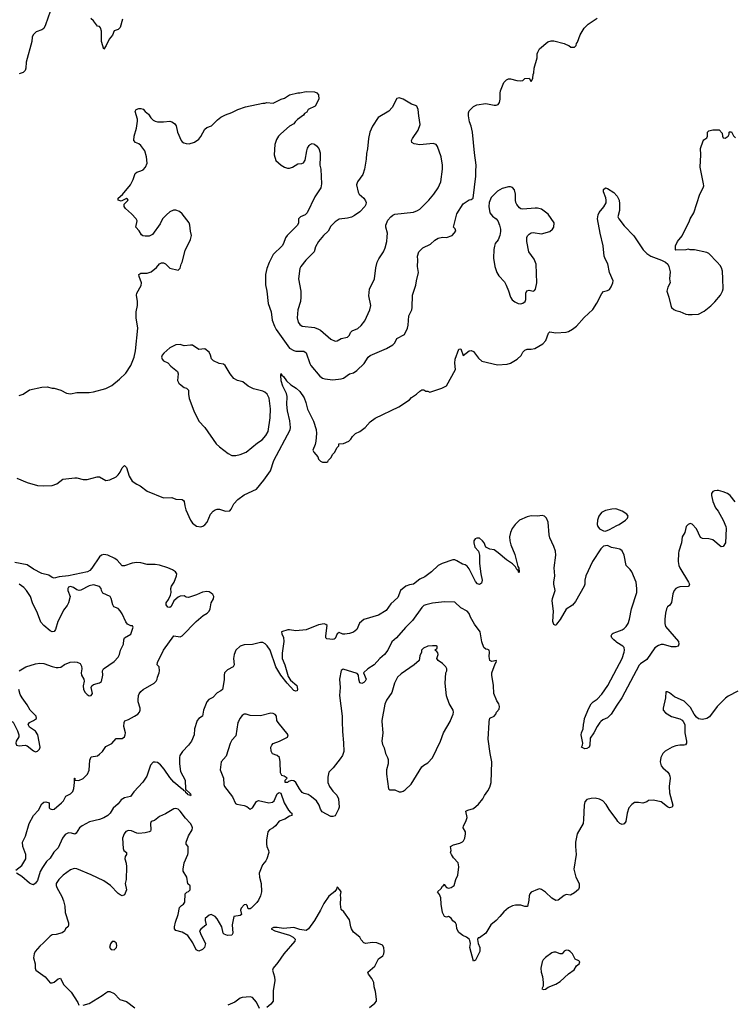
# Model space of a CAD drawing. Header units: inches. Extents: x 1449094 to 1618372, y 389908 to 534307.
# Tile 303 of 494: x 1514216 to 1521147, y 477259 to 486800. Entities that reach past the tile are written whole.
import ezdxf

# ---------------------------------------------------------------- set-up
doc = ezdxf.new("R2010")
doc.units = ezdxf.units.IN
doc.header["$MEASUREMENT"] = 0
for name, color, linetype in [('B5417', 7, 'Continuous'), ('B5418', 7, 'Continuous'), ('B5427', 7, 'Continuous'), ('B5428', 7, 'Continuous')]:
    doc.layers.add(name, color=color, linetype=linetype)

msp = doc.modelspace()

# ---------------------------------------------------------------- linework, layer by layer
at = {"layer": 'B5417', "color": 5}
for points, elevation in [([(1514142.6, 480000), (1514153.3, 479993.3), (1514195.5, 479910), (1514208.4, 479870), (1514208.2, 479850), (1514183, 479810), (1514178, 479790), (1514185.5, 479770), (1514210, 479763.1), (1514270, 479770.5), (1514290, 479765.3), (1514350, 479715.5), (1514370, 479706.4), (1514390, 479713), (1514409.7, 479730.3), (1514415.3, 479750), (1514393.5, 479870), (1514370, 479904.5), (1514310, 479943.7), (1514299.7, 479970), (1514312, 479990), (1514332.1, 480000)], 640), ([(1514180.6, 478559.4), (1514236.4, 478603.6), (1514275.4, 478670), (1514275.8, 478710), (1514245.4, 478790), (1514242.9, 478830), (1514271.2, 478888.8), (1514307.3, 479012.7), (1514349, 479090), (1514398, 479142), (1514430, 479202.8), (1514450, 479218.8), (1514470, 479222.8), (1514501, 479210), (1514503.4, 479163.4), (1514512.2, 479152.2), (1514530, 479146), (1514550, 479151.8), (1514621.6, 479210), (1514640.9, 479230), (1514664.5, 479275.5), (1514710, 479298), (1514730, 479322), (1514739.3, 479350), (1514748.7, 479408.7), (1514746, 479450), (1514750, 479452), (1514751.6, 479448.4), (1514751.6, 479431.6), (1514790, 479428), (1514830, 479446.3), (1514874, 479490), (1514889.3, 479529.3), (1514896.6, 479623.4), (1514910, 479656), (1514970, 479668), (1514990, 479682), (1515018, 479710), (1515050, 479758.8), (1515110, 479786), (1515150, 479834.8), (1515210, 479836.5), (1515229.8, 479850.2), (1515239.1, 479870), (1515239.8, 479890), (1515225.4, 479950), (1515227.3, 479990), (1515232, 480000)], 620), ([(1515931.7, 480000), (1515908.9, 479930), (1515905.3, 479870), (1515878.9, 479810), (1515850.1, 479769.9), (1515792.7, 479710), (1515767.2, 479670), (1515762.6, 479650), (1515764.2, 479590), (1515774.9, 479514.9), (1515819.5, 479430), (1515822.8, 479342.8), (1515870, 479298), (1515875.3, 479284.7), (1515870, 479278), (1515865.2, 479285.2), (1515846, 479290), (1515840.2, 479300.2), (1515826, 479310), (1515823.1, 479323.1), (1515810, 479329.2), (1515800.9, 479340.9), (1515790, 479345.1), (1515710, 479412.4), (1515670, 479456.8), (1515616.8, 479536.8), (1515580, 479580), (1515550, 479601.7), (1515530, 479606.4), (1515510, 479604.2), (1515484.1, 479575.9), (1515448.1, 479470), (1515410, 479413), (1515323.1, 479316.9), (1515290, 479273.5), (1515230, 479260.3), (1515200.4, 479239.6), (1515170, 479201.6), (1515121.7, 479158.3), (1515091.3, 479110), (1515070.1, 479090), (1515030, 479065.1), (1514990, 479048.5), (1514891.3, 479028.7), (1514821, 478990), (1514794, 478970), (1514762.5, 478917.5), (1514750.5, 478909.5), (1514718.9, 478918.9), (1514690, 478921), (1514656.7, 478903.3), (1514632.4, 478870), (1514590, 478774), (1514547.2, 478732.8), (1514510, 478676.9), (1514477.2, 478642.8), (1514435.7, 478584.3), (1514413.9, 478546.1), (1514390, 478459.5), (1514370, 478431.8), (1514350, 478418.4), (1514330, 478423), (1514310, 478434.7), (1514237.5, 478497.5), (1514184.2, 478530)], 620), ([(1516334.8, 480000), (1516330.5, 479990), (1516310, 479862), (1516270, 479817.2), (1516253.3, 479786.7), (1516215.3, 479664.7), (1516168.5, 479610), (1516158, 479530), (1516191.1, 479451.1), (1516193.7, 479390), (1516200.4, 479370), (1516276.4, 479270), (1516306, 479206), (1516319.1, 479199.1), (1516390, 479186.4), (1516414.6, 479174.6), (1516450, 479148.8), (1516470, 479164), (1516510, 479224.4), (1516530, 479234.3), (1516630, 479212.4), (1516663.3, 479216.7), (1516680.5, 479230), (1516710, 479298.8), (1516730, 479311.3), (1516745.4, 479305.4), (1516778.8, 479210), (1516820.7, 479140.7), (1516838, 479118), (1516851.3, 479110), (1516852, 479090), (1516830, 479082), (1516785.2, 479054.8), (1516730, 479033.2), (1516694, 478990), (1516670.3, 478969.7), (1516635.5, 478950), (1516621.1, 478930), (1516606.7, 478850), (1516605.3, 478810), (1516608.7, 478788.7), (1516627.3, 478750), (1516630.4, 478729.6), (1516610, 478668), (1516601, 478650), (1516566.8, 478610), (1516536.4, 478530), (1516538.4, 478490), (1516556.3, 478430), (1516557.3, 478350), (1516548, 478310), (1516530.3, 478269.7), (1516514, 478246), (1516459.5, 478190), (1516450, 478185.3), (1516430, 478185.1), (1516417.9, 478217.9), (1516410, 478225.1), (1516390, 478223.2), (1516360.7, 478190), (1516355.3, 478170), (1516364.9, 478130), (1516350, 478121.3), (1516290.4, 478109.6), (1516274.3, 478030), (1516279.3, 477950), (1516272.4, 477930), (1516230, 477924.5), (1516197.5, 477937.5), (1516186.6, 477950), (1516175.1, 478010), (1516130, 478089), (1516110, 478109.2), (1516070, 478128.7), (1516050, 478122), (1516011.3, 478090), (1516011.3, 478070), (1516021, 478030), (1515970, 477989), (1515957.3, 477970), (1515972.4, 477930), (1516016.4, 477850), (1516005.5, 477810), (1515986.8, 477790), (1515950, 477772.7), (1515926.2, 477786.2), (1515894.5, 477854.5), (1515846, 477926), (1515790, 477959.5), (1515730, 477973.2), (1515716, 477990), (1515715.1, 478010), (1515724.2, 478055.8), (1515751.8, 478130), (1515763.3, 478196.7), (1515782, 478218), (1515801.2, 478230), (1515816, 478250), (1515818, 478330), (1515834.6, 478345.4), (1515850, 478351.3), (1515868.7, 478370), (1515867.3, 478407.3), (1515845.2, 478425.2), (1515834, 478490), (1515800.5, 478550), (1515798, 478570), (1515808.2, 478630), (1515844.8, 478710), (1515846.9, 478726.9), (1515848.9, 478788.9), (1515828, 478810), (1515828, 478830), (1515849.7, 478890.3), (1515887.3, 478950), (1515891.3, 478970), (1515885.1, 478990), (1515871.6, 479010), (1515821.8, 479061.8), (1515770, 479129.5), (1515750, 479149.6), (1515730, 479156.3), (1515707.8, 479152.2), (1515630, 479103.7), (1515570, 479078), (1515520.4, 479039.6), (1515490.5, 479029.5), (1515481.6, 479010), (1515488, 478950), (1515482.5, 478937.5), (1515470.4, 478929.6), (1515430, 478920.5), (1515370, 478915.1), (1515350, 478918), (1515299.5, 478939.5), (1515270, 478943.5), (1515244.8, 478935.2), (1515227.4, 478912.6), (1515212.7, 478870), (1515218, 478770), (1515224.7, 478750), (1515251, 478730), (1515250.8, 478710), (1515238.8, 478690), (1515234, 478670), (1515246.4, 478626.4), (1515250.4, 478590.4), (1515247.7, 478470), (1515239.3, 478430), (1515250.2, 478370), (1515230, 478319.5), (1515210, 478312), (1515190, 478319.5), (1515170, 478334.5), (1515096.2, 478410), (1515030, 478455.8), (1514910, 478514.3), (1514770, 478571.8), (1514745.1, 478574.9), (1514710, 478562), (1514638.8, 478510), (1514594.8, 478470), (1514570.8, 478430), (1514570.8, 478410), (1514576, 478390), (1514623.8, 478303.8), (1514640.9, 478260.9), (1514652.7, 478210), (1514658.4, 478150), (1514687.7, 478050), (1514690.5, 478029.5), (1514686.8, 478013.2), (1514661, 477990), (1514650, 477968.7), (1514627.5, 477952.5), (1514570, 477936), (1514530, 477933.2), (1514510, 477919), (1514446, 477854), (1514410, 477824), (1514366.8, 477770), (1514356, 477750), (1514351, 477710), (1514364.7, 477650), (1514364.7, 477610), (1514372, 477590), (1514464.4, 477524.4), (1514510, 477467.3), (1514530, 477467.7), (1514550, 477474.8), (1514590, 477504.7), (1514610, 477511.3), (1514639.1, 477450), (1514715.6, 477375.6), (1514778.4, 477278.4), (1514790.6, 477250.6)], 640), ([(1517340.8, 480000), (1517341.6, 479901.6), (1517352.3, 479792.3), (1517354.6, 479710), (1517341.3, 479670), (1517320.9, 479639.1), (1517250.8, 479550), (1517210.4, 479509.6), (1517199, 479461), (1517201.1, 479410), (1517218, 479370), (1517250, 479324.4), (1517287.1, 479287.1), (1517304.6, 479250), (1517310, 479168), (1517305.5, 479150), (1517270, 479085.2), (1517250, 479078), (1517230, 479080.7), (1517144.7, 479124.7), (1517130, 479148.7), (1517117.6, 479190), (1517089.6, 479230), (1517030, 479280.5), (1517010, 479291.5), (1516970, 479302), (1516953, 479313), (1516926.3, 479346.3), (1516890, 479409), (1516870, 479425.2), (1516850, 479429), (1516821, 479419), (1516810, 479408.7), (1516786, 479410), (1516788.4, 479431.6), (1516806, 479450), (1516778, 479470), (1516756.6, 479476.6), (1516741, 479501), (1516739.2, 479610), (1516732.6, 479650), (1516710, 479671.3), (1516666.3, 479686.3), (1516652.4, 479712.4), (1516649.8, 479750), (1516657.3, 479770), (1516672.5, 479787.5), (1516731.4, 479808.6), (1516810, 479847.6), (1516815.4, 479870), (1516718.4, 479990), (1516713, 480000)], 640), ([(1517725, 480000), (1517731.7, 479890), (1517724.2, 479810), (1517730, 479776), (1517745.2, 479745.2), (1517760.4, 479690), (1517779.3, 479650), (1517783.8, 479630), (1517784.9, 479590), (1517768, 479530), (1517767.7, 479490), (1517787.3, 479347.3), (1517798, 479338), (1517850, 479336), (1517890, 479319.1), (1517910, 479318), (1517930, 479323.8), (1517950, 479336.3), (1518007, 479393), (1518110, 479559.1), (1518130, 479578), (1518170, 479600.5), (1518213.4, 479646.6), (1518291.5, 479810), (1518319.7, 479890), (1518383.9, 480000)], 660), ([(1520000, 479045.6), (1519926.2, 479146.2), (1519896.9, 479196.9), (1519863.7, 479230), (1519830, 479247.3), (1519790, 479257), (1519750, 479255.1), (1519710, 479245.2), (1519690, 479222), (1519681.6, 479190), (1519677.6, 479050), (1519672.4, 479010), (1519616.3, 478910), (1519598.4, 478830), (1519597.6, 478790), (1519605.5, 478710), (1519583.8, 478570), (1519603.8, 478490), (1519633.4, 478430), (1519636, 478390), (1519626.8, 478373.2), (1519590, 478338), (1519550, 478315.3), (1519510, 478322), (1519490, 478314), (1519430, 478269.2), (1519410, 478266), (1519370, 478289.4), (1519310, 478344.5), (1519270, 478372.3), (1519250, 478377.2), (1519230, 478373.2), (1519170, 478345.2), (1519157.3, 478330), (1519150.8, 478310), (1519148.2, 478270), (1519134.4, 478205.6), (1519110, 478205.6), (1519070, 478219.6), (1519018.5, 478221.5), (1518990, 478215.1), (1518950, 478194), (1518903.8, 478156.2), (1518867.7, 478110), (1518830, 478072.3), (1518778.8, 478030), (1518731.8, 477948.2), (1518670, 477902), (1518658, 477902), (1518651.6, 477888.4), (1518656.3, 477850), (1518673.4, 477810), (1518671.8, 477770), (1518630, 477688), (1518610, 477678), (1518577, 477810), (1518582.7, 477850), (1518577.2, 477877.2), (1518568.7, 477890), (1518542, 477910), (1518506.8, 477926.8), (1518470, 477954), (1518448.7, 477990), (1518448, 478030), (1518438, 478050), (1518410, 478068), (1518394.6, 478094.6), (1518370, 478108.7), (1518350, 478104), (1518329.2, 478110), (1518309.5, 478150), (1518298, 478230), (1518295.6, 478290), (1518282.6, 478322.6), (1518264, 478350), (1518298, 478382), (1518310, 478402.8), (1518322, 478410), (1518330, 478422), (1518334, 478410), (1518350, 478390.8), (1518370, 478384.9), (1518394, 478390), (1518424, 478410), (1518439, 478470), (1518459, 478510), (1518469.2, 478590), (1518461.2, 478630), (1518418.4, 478678.4), (1518397.2, 478710), (1518389.2, 478730), (1518394, 478750), (1518388.7, 478790), (1518416, 478804), (1518479.3, 478820.7), (1518505.6, 478834.4), (1518515.1, 478844.9), (1518527, 478870), (1518534.5, 478910), (1518532.3, 478930), (1518512.3, 478970), (1518515.1, 478990), (1518538, 479030), (1518549.2, 479070), (1518538, 479130), (1518558, 479142), (1518610, 479158), (1518660.2, 479199.8), (1518701.2, 479250), (1518716.6, 479283.4), (1518751.7, 479328.3), (1518770, 479364.7), (1518781.1, 479410), (1518788.7, 479610), (1518771.2, 479690), (1518753.6, 479830), (1518762, 479990), (1518763.9, 480000)], 640), ([(1519845.8, 480000), (1519835.8, 479990), (1519808.1, 479951.9), (1519777.7, 479890), (1519741.6, 479838.4), (1519737, 479770), (1519730.2, 479750), (1519710, 479738.4), (1519690, 479736), (1519658, 479750), (1519668, 479770), (1519668.7, 479790), (1519654, 479870), (1519657.2, 479890), (1519673.2, 479930), (1519676, 479970), (1519681.9, 480000)], 620), ([(1517602.7, 477230), (1517657.2, 477270), (1517671.8, 477290), (1517672, 477310), (1517662.5, 477382.5), (1517649.4, 477430), (1517646, 477470), (1517627.3, 477510), (1517594.5, 477550), (1517589.5, 477570), (1517655.1, 477630), (1517690, 477700.7), (1517733.2, 477730), (1517743.7, 477750), (1517746.6, 477770), (1517743.7, 477810), (1517730, 477832.3), (1517674.1, 477854.1), (1517630, 477858.4), (1517570, 477847), (1517550, 477855.1), (1517522.7, 477882.7), (1517509.2, 477910), (1517450, 477958), (1517429.8, 477989.8), (1517423, 478010), (1517410, 478079), (1517354.5, 478154.5), (1517330, 478178), (1517324.7, 478230), (1517327.8, 478290), (1517324.5, 478315.5), (1517328.7, 478350), (1517318, 478370), (1517293.2, 478393.2), (1517287.3, 478390), (1517284, 478376), (1517268.4, 478351.6), (1517210, 478306.6), (1517163.2, 478236.8), (1517130.2, 478170), (1517071, 478070), (1517013.1, 477990), (1516990, 477973.3), (1516930, 477984), (1516870, 478004), (1516770, 477993.2), (1516710, 478004.4), (1516674.9, 478005.1), (1516653, 477990), (1516688.7, 477970), (1516830, 477927.7), (1516866.4, 477910), (1516885.6, 477890), (1516881.6, 477870), (1516774, 477750), (1516716.2, 477663.8), (1516670, 477608.7), (1516663.8, 477590), (1516685.1, 477525.1), (1516688.5, 477488.5), (1516670.3, 477390), (1516670.4, 477290), (1516650, 477260.9), (1516610, 477229.5)], 660), ([(1514830, 477249.4), (1514890, 477268.1), (1515015.5, 477344.5), (1515050, 477372.1), (1515070, 477382.2), (1515090, 477384.5), (1515130, 477363.6), (1515187.1, 477307.1), (1515250, 477287), (1515330, 477226.7)], 640), ([(1516538.6, 477218.6), (1516510, 477279.3), (1516470, 477323.7), (1516450, 477331.8), (1516370, 477325.6), (1516350, 477318.7), (1516300.2, 477279.8), (1516233.4, 477250)], 660)]:
    msp.add_lwpolyline(points, dxfattribs=dict(at, elevation=elevation))
at = {"layer": 'B5417', "color": 5, "elevation": 660}
for points in [[(1515130, 477868.7), (1515111.6, 477868.4), (1515095.3, 477844.7), (1515086, 477810), (1515102, 477790), (1515130, 477786.8), (1515153.2, 477810), (1515157.2, 477830), (1515153.6, 477846.4), (1515150, 477855.3)], [(1519510, 477782.7), (1519490, 477774), (1519470, 477749.2), (1519450.5, 477749.5), (1519410, 477763.5), (1519390, 477764.7), (1519370, 477759.6), (1519310, 477714.5), (1519285.5, 477690), (1519275.5, 477670), (1519264.9, 477610), (1519267.3, 477570), (1519280.7, 477530), (1519286, 477470), (1519284.7, 477435.3), (1519274, 477410), (1519290, 477402), (1519310, 477406), (1519335.5, 477424.5), (1519410, 477454.8), (1519450, 477479.1), (1519530, 477555.5), (1519586.6, 477593.4), (1519609.3, 477630.7), (1519635.3, 477650), (1519642, 477670), (1519630, 477682), (1519596.5, 477696.5), (1519570, 477749), (1519549, 477770), (1519530, 477780.9)]]:
    msp.add_lwpolyline(points, close=True, dxfattribs=at)
at = {"layer": 'B5418', "color": 5}
for points, elevation in [([(1514510, 486878), (1514467.7, 486750), (1514450, 486714), (1514430, 486702), (1514376.9, 486683.1), (1514347.7, 486652.3), (1514338.7, 486630), (1514333.1, 486590), (1514280.5, 486390), (1514276.3, 486330), (1514270, 486308), (1514250, 486288.7), (1514210, 486275.3)], 640), ([(1514210, 483157.1), (1514249.6, 483170.4), (1514310, 483213.4), (1514430, 483240.7), (1514482, 483242), (1514530, 483231), (1514550.9, 483230.9), (1514614, 483210), (1514670, 483182), (1514710, 483176), (1514770, 483186), (1514890, 483187.3), (1514930, 483194), (1515050, 483224.9), (1515110, 483254.9), (1515183.3, 483316.7), (1515243.7, 483376.3), (1515293.6, 483450), (1515326.6, 483530), (1515338.4, 483590), (1515360.9, 483810), (1515346, 483910), (1515346, 483970), (1515357.2, 484030), (1515357.2, 484070), (1515346.6, 484130), (1515349.6, 484150), (1515394.2, 484225.8), (1515397.3, 484250), (1515372, 484310), (1515369.7, 484330.3), (1515390, 484343), (1515450, 484343.7), (1515490, 484357), (1515540.5, 484399.5), (1515570, 484434), (1515590, 484444), (1515610, 484444), (1515630, 484434.8), (1515670, 484391), (1515750, 484372), (1515768.9, 484391.1), (1515779, 484430), (1515789.3, 484450.7), (1515818, 484562), (1515869.3, 484670), (1515879, 484710), (1515869.4, 484749.4), (1515864.5, 484810), (1515857, 484830), (1515790, 484919.3), (1515762.7, 484942.7), (1515730, 484954), (1515706.9, 484953.1), (1515670, 484937), (1515637.3, 484910), (1515600.7, 484870), (1515576.7, 484823.3), (1515502.8, 484717.2), (1515470, 484702), (1515430, 484701.2), (1515410, 484706), (1515395.6, 484715.6), (1515372.9, 484752.9), (1515339.6, 484790), (1515353.6, 484850), (1515343.7, 484870), (1515299.7, 484919.7), (1515242, 484970), (1515228.7, 484990), (1515228, 485012), (1515266, 485050), (1515262, 485062), (1515250, 485066), (1515198, 485042), (1515168.7, 485050), (1515169.2, 485070), (1515212.3, 485107.7), (1515290, 485198.8), (1515316, 485250), (1515333.2, 485310), (1515350, 485322), (1515390, 485334), (1515413.3, 485346.7), (1515434.5, 485370), (1515449.5, 485410), (1515446, 485470), (1515427.3, 485530), (1515390, 485580.9), (1515370, 485596), (1515338, 485610), (1515322, 485630), (1515324, 485670), (1515347.3, 485750), (1515356.6, 485816.6), (1515356.2, 485836.2), (1515334, 485910), (1515345.2, 485930), (1515370, 485938), (1515390, 485940.7), (1515413, 485933), (1515430.6, 485910.6), (1515464.5, 485884.5), (1515486.8, 485850), (1515510, 485826), (1515530, 485816), (1515550, 485810.8), (1515610, 485810.8), (1515670, 485816), (1515690, 485811.3), (1515714.8, 485794.8), (1515730.7, 485770.7), (1515746, 485710), (1515781, 485630), (1515790, 485618), (1515807.1, 485607.1), (1515830, 485598.8), (1515858, 485598), (1515910, 485612.7), (1515950, 485641.6), (1515972.1, 485667.9), (1516010, 485740.7), (1516030, 485755.5), (1516073.2, 485770), (1516131.9, 485828.1), (1516165.4, 485854.6), (1516210, 485878.8), (1516270, 485901), (1516329.3, 485930.7), (1516404.7, 485955.3), (1516570, 485991), (1516590, 485991.3), (1516610, 485998), (1516670, 485991), (1516749.3, 486030.7), (1516780.2, 486039.8), (1516829.4, 486070.6), (1516909.1, 486090.9), (1516930, 486091), (1516990, 486104.7), (1517070, 486102), (1517094, 486090), (1517111.6, 486071.6), (1517112, 486030), (1517076.9, 485963.1), (1517011.6, 485928.4), (1516996.9, 485903.1), (1516974, 485890), (1516963.6, 485876.4), (1516907.9, 485832.1), (1516884.7, 485810), (1516870.7, 485789.3), (1516830, 485768.7), (1516746.2, 485693.8), (1516722.8, 485670), (1516702.5, 485637.5), (1516686.8, 485590), (1516681, 485490), (1516696.9, 485436.9), (1516750, 485391.3), (1516782, 485370), (1516810, 485361), (1516830, 485361), (1516858, 485370), (1516910, 485404.7), (1516950, 485406), (1516965.6, 485414.4), (1516982, 485438), (1516996, 485530), (1517004.5, 485555.5), (1517020.2, 485579.8), (1517030, 485591.3), (1517050, 485601), (1517070, 485594.8), (1517090, 485578.8), (1517112.1, 485552.1), (1517124.9, 485510), (1517127.3, 485470), (1517122.8, 485390), (1517134, 485350), (1517138.8, 485210), (1517134, 485170), (1517075.8, 485084.2), (1517001.3, 484930), (1516980.5, 484910), (1516937.3, 484890), (1516922.5, 484877.5), (1516917.1, 484870), (1516917, 484830), (1516908.4, 484810), (1516806, 484710), (1516790, 484685.2), (1516770.4, 484630), (1516757.1, 484610), (1516670, 484523.7), (1516632.3, 484447.7), (1516610.3, 484390), (1516596.9, 484330), (1516598, 484230), (1516611.4, 484170), (1516622.4, 484050), (1516651.6, 483970), (1516661.6, 483890), (1516682.7, 483830), (1516699.4, 483799.4), (1516830, 483616), (1516870, 483593.4), (1516890, 483589.2), (1516967.9, 483587.9), (1516990, 483572.4), (1517025.2, 483470), (1517036, 483450), (1517124.6, 483344.6), (1517147.4, 483327.4), (1517170, 483319.6), (1517250, 483310.3), (1517330, 483319.5), (1517353.5, 483326.5), (1517409.2, 483370), (1517450, 483379.3), (1517480.5, 483399.5), (1517551.2, 483468.8), (1517591.3, 483528.7), (1517610, 483545.5), (1517770, 483613.1), (1517831.6, 483650), (1517849.7, 483670), (1517868.8, 483711.2), (1517941.6, 483750), (1517972.3, 483810), (1517978.4, 483841.6), (1517984.2, 483930), (1518012.8, 483987.2), (1518017.6, 484010), (1518021.6, 484130), (1518051.7, 484228.3), (1518058, 484270), (1518079.3, 484350), (1518069.3, 484410), (1518072.7, 484470), (1518067.6, 484510), (1518081.2, 484550), (1518121.2, 484590), (1518194.5, 484625.5), (1518237.7, 484662.3), (1518270, 484683), (1518310, 484693.4), (1518350, 484688), (1518404, 484710), (1518439, 484750), (1518433.6, 484773.6), (1518418, 484790), (1518450, 484918), (1518510, 485014.8), (1518570, 485056), (1518590, 485058), (1518608, 485070), (1518634.8, 485285.2), (1518632.7, 485330), (1518637, 485390), (1518619.5, 485510), (1518601.1, 485710), (1518588.4, 485768.4), (1518573.6, 485810), (1518562.9, 485870), (1518562.9, 485897.1), (1518570, 485918), (1518610, 485958.8), (1518644.5, 485975.5), (1518730, 485987.3), (1518810, 485970.8), (1518830, 485971), (1518850, 485978), (1518862, 485998), (1518869.2, 486030), (1518869.1, 486089.1), (1518873.2, 486110), (1518906, 486190), (1518930, 486217.3), (1518950, 486226.8), (1518970, 486226.8), (1519030, 486211), (1519070, 486206), (1519090, 486211.3), (1519110, 486231), (1519150, 486232), (1519165.4, 486205.4), (1519170, 486202), (1519174.6, 486205.4), (1519187.3, 486232.7), (1519188, 486270), (1519195.3, 486284.7), (1519199, 486330), (1519229, 486430), (1519229, 486470), (1519233.6, 486486.4), (1519250, 486518), (1519330, 486584.7), (1519364.7, 486595.3), (1519390, 486594.8), (1519490.7, 486570.7), (1519510, 486558), (1519534, 486550), (1519552.7, 486532.7), (1519590, 486534), (1519606, 486550), (1519608, 486570), (1519619, 486581), (1519645.6, 486654.4), (1519683.2, 486716.8), (1519722.5, 486757.5), (1519810, 486814.8)], 640), ([(1515213.4, 486806.6), (1515190, 486723.7), (1515170, 486706), (1515130, 486693.2), (1515116, 486650), (1515081.6, 486610), (1515052.7, 486550), (1515030, 486515.3), (1515008, 486590), (1515007.2, 486687.2), (1515000.2, 486720.2), (1514990, 486735.3), (1514970, 486738), (1514930, 486789), (1514904, 486810)], 640), ([(1514190, 482356), (1514290, 482316), (1514390, 482286.8), (1514450, 482284), (1514532.5, 482287.5), (1514577.5, 482302.5), (1514633.6, 482346.4), (1514750, 482361), (1514770, 482361), (1514830, 482346), (1514870, 482346), (1514966, 482370), (1514990, 482370.8), (1515050, 482336), (1515090, 482341), (1515150, 482371), (1515170, 482390.8), (1515190, 482414.8), (1515210, 482456), (1515230, 482481), (1515250, 482461), (1515276.1, 482376.1), (1515306.8, 482330), (1515350, 482298.8), (1515382, 482282), (1515450, 482231.3), (1515610, 482166.8), (1515690, 482170.7), (1515730, 482154), (1515790, 482150.6), (1515802, 482142), (1515810.4, 482130.4), (1515814.9, 482090), (1515825.5, 482050), (1515870, 481951), (1515890, 481922.8), (1515930, 481891), (1515970, 481886), (1515990, 481890.8), (1516010, 481904), (1516033.2, 481930), (1516064, 482010), (1516090, 482038), (1516110, 482051.3), (1516130, 482056), (1516150, 482056), (1516210, 482038), (1516250, 482042), (1516263.1, 482056.9), (1516289, 482110), (1516328.7, 482150), (1516390, 482196), (1516509.3, 482250.7), (1516581.5, 482338.5), (1516645.2, 482430), (1516678.4, 482530), (1516834.9, 482825.1), (1516840.4, 482850), (1516832.9, 482912.9), (1516809.7, 483010.3), (1516805.1, 483070), (1516807.5, 483147.5), (1516799.3, 483179.3), (1516765.1, 483250), (1516750, 483302), (1516744, 483356), (1516748.4, 483371.6), (1516754, 483354), (1516770, 483341), (1516801.1, 483301.1), (1516842.3, 483262.3), (1516894.8, 483230), (1516930, 483196.3), (1516970, 483134.8), (1516988.2, 483090), (1517004.9, 483024.9), (1517060.4, 482910), (1517088.5, 482830), (1517090.5, 482790), (1517082.8, 482717.2), (1517076.4, 482683.6), (1517056, 482630), (1517064.7, 482610), (1517102.8, 482562.8), (1517110, 482542), (1517130, 482522), (1517150, 482514), (1517190, 482514), (1517202, 482518), (1517207.3, 482532.7), (1517230, 482554), (1517248, 482590), (1517268, 482610), (1517288.4, 482651.6), (1517306, 482670), (1517306, 482690), (1517352.7, 482692.7), (1517403.1, 482716.9), (1517424.7, 482735.3), (1517440.2, 482759.8), (1517468.7, 482790), (1517509.3, 482810.7), (1517562, 482850), (1517610, 482904.7), (1517660.2, 482939.8), (1517888, 483050), (1517990, 483118), (1518010, 483138), (1518058, 483170), (1518090, 483202), (1518110, 483214), (1518130, 483214), (1518150, 483202), (1518170, 483202), (1518190, 483192), (1518306, 483230), (1518350, 483252), (1518438, 483410), (1518431.9, 483471.9), (1518434, 483510), (1518470, 483606), (1518490, 483612), (1518510, 483544.7), (1518570, 483591.3), (1518590, 483596), (1518610, 483586), (1518658.8, 483518.8), (1518690.7, 483490.7), (1518844.7, 483455.3), (1518938, 483462), (1518970, 483471), (1519035.3, 483510), (1519072.5, 483547.5), (1519090, 483578), (1519110, 483598), (1519130, 483606), (1519170, 483606.8), (1519205.6, 483614.4), (1519281.5, 483658.5), (1519313.2, 483690), (1519338.7, 483761.3), (1519350, 483776.3), (1519410, 483765.5), (1519510, 483772), (1519530, 483778), (1519570, 483801), (1519610, 483831), (1519684.1, 483915.9), (1519766.8, 483993.2), (1519806.3, 484053.7), (1519854.2, 484145.8), (1519870, 484166), (1519910, 484174.8), (1519930, 484186), (1519945.2, 484210), (1519961.2, 484250), (1519965.2, 484270), (1519927, 484350), (1519913.1, 484433.1), (1519890, 484475.3), (1519878, 484510), (1519867.8, 484610), (1519838.7, 484730), (1519812.7, 484870), (1519817.2, 484910), (1519826.8, 484933.2), (1519874.5, 484985.5), (1519894.8, 485025.2), (1519897.2, 485050), (1519893.6, 485073.6), (1519869.3, 485130.7), (1519870, 485154), (1519888.4, 485171.6), (1519910, 485164.7), (1519970, 485126.8), (1520000, 485093.1)], 620), ([(1520000, 481676), (1519947.2, 481687.2), (1519910, 481704), (1519870, 481699), (1519845.8, 481674.2), (1519762.4, 481550), (1519699.1, 481410), (1519690.7, 481370.7), (1519690.7, 481330), (1519682.8, 481310), (1519598.3, 481161.7), (1519570, 481126), (1519510, 481089.3), (1519450, 480989.4), (1519415.9, 480944.1), (1519410, 480928.7), (1519390, 480938), (1519379.3, 480970), (1519387.6, 481070), (1519374.7, 481170), (1519376.3, 481190), (1519402, 481270), (1519389.3, 481330), (1519389.4, 481349.4), (1519399.7, 481410), (1519392.4, 481490), (1519407.8, 481610), (1519405.1, 481650), (1519390, 481695.3), (1519350, 481779), (1519342.7, 481810), (1519335, 481930), (1519318, 481970), (1519297.3, 481990), (1519274.8, 481994.8), (1519230, 481989.1), (1519170, 481993.2), (1519130, 481984.1), (1519057, 481950), (1519014, 481910), (1518986.4, 481870), (1518969, 481831), (1518961.5, 481790), (1518962.6, 481750), (1518972, 481710), (1519010, 481616.3), (1519040.7, 481500.7), (1519050, 481484.7), (1519054.9, 481450), (1519050, 481441.2), (1519044.1, 481464.1), (1519030, 481473.2), (1519019.1, 481499.1), (1518990, 481527.6), (1518930, 481565.1), (1518850, 481635.4), (1518810, 481664.2), (1518770, 481669.7), (1518729.7, 481689.7), (1518713.6, 481730), (1518699.5, 481750), (1518670, 481774.5), (1518643.4, 481776.6), (1518627.3, 481770), (1518614.8, 481750), (1518614, 481730), (1518623, 481690), (1518659.1, 481650), (1518670.3, 481610.3), (1518669.1, 481530), (1518681.6, 481430), (1518696, 481370), (1518690, 481341.2), (1518670, 481326), (1518650, 481334), (1518630, 481355.1), (1518570, 481478), (1518550, 481504), (1518530, 481516.1), (1518503.2, 481523.2), (1518450, 481557.8), (1518430, 481566.4), (1518410, 481566.3), (1518307.2, 481530), (1518270.3, 481510), (1518204.4, 481450), (1518139.6, 481400.4), (1518090, 481379.3), (1518030, 481331.7), (1517990, 481323.9), (1517956.8, 481310), (1517905.5, 481270), (1517877.9, 481202.1), (1517810, 481140.2), (1517766, 481074), (1517690, 481031.3), (1517550, 480988.1), (1517508.8, 480951.2), (1517482.1, 480890), (1517450, 480865.5), (1517410, 480851.7), (1517366.2, 480846.2), (1517346.8, 480846.8), (1517310, 480862.2), (1517290, 480849.7), (1517270, 480804.5), (1517261.4, 480798.6), (1517250, 480793.3), (1517190, 480801.2), (1517182.7, 480810), (1517180.9, 480830), (1517192.8, 480930), (1517181.1, 480941.1), (1517166, 480946), (1517110, 480937.8), (1516990, 480887.1), (1516890, 480878.8), (1516830, 480888.9), (1516812.1, 480887.9), (1516752.7, 480870), (1516754.4, 480850), (1516772.6, 480812.6), (1516775.8, 480775.8), (1516757.7, 480662.3), (1516757.7, 480610), (1516782.8, 480550), (1516816.2, 480436.2), (1516840.6, 480400.6), (1516900.3, 480350), (1516907.3, 480312.7), (1516903.6, 480296.4), (1516890, 480293.2), (1516870, 480299.5), (1516806.8, 480370), (1516744.1, 480450), (1516696.5, 480530), (1516640.6, 480690), (1516613.1, 480733.1), (1516592.9, 480752.9), (1516570, 480764.3), (1516550, 480766.4), (1516470, 480745.6), (1516390, 480742.8), (1516350, 480729.9), (1516310.2, 480690), (1516292.3, 480650), (1516286.6, 480610), (1516292, 480550), (1516284.6, 480530), (1516230, 480501.6), (1516201.1, 480470), (1516195.5, 480450), (1516195.8, 480404.2), (1516182, 480310), (1516164.6, 480295.4), (1516130, 480277.4), (1516086.8, 480233.2), (1516047, 480213), (1516030, 480191.6), (1515997.3, 480110), (1515986, 480050), (1515950, 480027.4), (1515935, 480010), (1515931.7, 480000)], 620), ([(1520000, 482056.8), (1519990, 482060.5), (1519950, 482058.7), (1519890, 482045.1), (1519850, 482024.5), (1519824.9, 481990), (1519813.4, 481950), (1519810.4, 481910), (1519815.5, 481890), (1519830, 481867.7), (1519870, 481847.3), (1519890, 481842.8), (1519930, 481859.1), (1520000, 481897.6)], 620), ([(1515232, 480000), (1515234.5, 480005.5), (1515270, 480018.4), (1515329.3, 480050), (1515360.9, 480070), (1515377, 480090), (1515382.9, 480110), (1515382, 480130), (1515364.5, 480190), (1515362.9, 480210), (1515367, 480250), (1515373.8, 480266.2), (1515389.2, 480290), (1515411.8, 480308.2), (1515519.3, 480370), (1515539.3, 480390), (1515549.3, 480410), (1515549.4, 480430), (1515566, 480470), (1515569.3, 480490), (1515568.7, 480528.7), (1515549.3, 480549.3), (1515549.5, 480570), (1515610, 480692), (1515710, 480830.8), (1515770, 480821), (1515790, 480830.8), (1515926, 480970), (1515994.2, 481025.8), (1516031.6, 481050), (1516051.6, 481070), (1516060.9, 481090), (1516071.8, 481150), (1516091.8, 481188.2), (1516096, 481210), (1516085.7, 481230), (1516070, 481243.9), (1516050, 481255.8), (1516030, 481260.3), (1515987.7, 481252.3), (1515930, 481226.9), (1515850, 481202), (1515830, 481206), (1515810, 481218), (1515770, 481215.1), (1515750, 481205.2), (1515710.7, 481170), (1515684.9, 481115.1), (1515670, 481104), (1515650, 481106), (1515635.1, 481130), (1515634, 481150), (1515656.9, 481183.1), (1515675.6, 481224.4), (1515682, 481250), (1515679.6, 481290), (1515685.6, 481310), (1515711.6, 481350), (1515735.1, 481410), (1515737.6, 481430), (1515726.6, 481450), (1515696, 481470), (1515650, 481489.7), (1515570, 481514), (1515530, 481519.8), (1515450, 481520.4), (1515390, 481537.1), (1515350, 481538.8), (1515306.3, 481533.7), (1515230, 481509.5), (1515210, 481509.3), (1515161.8, 481561.8), (1515139.3, 481579.3), (1515070, 481610.7), (1515030, 481618.9), (1515010, 481612.5), (1514990, 481596.8), (1514914.7, 481485.3), (1514895.6, 481464.4), (1514871.6, 481448.4), (1514690.6, 481410.6), (1514598.2, 481401.8), (1514550, 481387.8), (1514530, 481395.1), (1514497, 481417), (1514430, 481433.3), (1514350, 481475.4), (1514290, 481517), (1514170, 481540.4)], 620), ([(1514210, 480491), (1514275.3, 480530), (1514370, 480559.1), (1514410, 480564), (1514450, 480562.8), (1514530, 480532.7), (1514570, 480523), (1514590, 480523), (1514613.3, 480526.7), (1514650, 480550.7), (1514706.3, 480573.7), (1514750, 480577), (1514773.5, 480573.5), (1514802, 480562), (1514815.5, 480535.5), (1514819.3, 480510), (1514810.6, 480470), (1514816.3, 480450), (1514838, 480410), (1514840.4, 480390), (1514830, 480346), (1514833.4, 480310), (1514850, 480282), (1514870, 480260.5), (1514890, 480247.2), (1514908, 480250), (1514920.9, 480270), (1514909.3, 480330), (1514915.1, 480344.9), (1514930, 480358.8), (1514990, 480374), (1515010, 480386), (1515021.6, 480450), (1515018.4, 480490), (1515026.6, 480510), (1515130, 480580.3), (1515170, 480623.1), (1515182.3, 480650), (1515191.1, 480690), (1515222.6, 480750), (1515226, 480790), (1515232.8, 480810), (1515292.8, 480847.2), (1515313.9, 480913.9), (1515308.2, 480928.2), (1515291.8, 480928.2), (1515261.2, 480941.2), (1515245.5, 480965.5), (1515210, 481044), (1515190, 481072.8), (1515170, 481094), (1515129.5, 481110), (1515117.6, 481130), (1515102.6, 481190), (1515091.6, 481211.6), (1515023.1, 481243.1), (1515008.2, 481268.2), (1515004.5, 481290), (1514988, 481308), (1514930, 481323.1), (1514890, 481315), (1514810, 481270.7), (1514791.6, 481268.4), (1514770, 481274), (1514736.6, 481296.6), (1514710, 481306.6), (1514690, 481300.5), (1514683.4, 481290), (1514682.2, 481270), (1514704.4, 481210), (1514690, 481151.1), (1514675.6, 481124.4), (1514640.3, 481079.7), (1514616.3, 481023.7), (1514584.9, 480970), (1514562, 480890), (1514550, 480873.2), (1514530, 480869.4), (1514510, 480878), (1514448.7, 480928.7), (1514421, 480961), (1514390, 481049.2), (1514340.5, 481150), (1514319.6, 481210), (1514282.9, 481270), (1514256.6, 481296.6), (1514210, 481329.6)], 640), ([(1518763.9, 480000), (1518770, 480032), (1518810, 480052), (1518828, 480070), (1518835.3, 480090), (1518859.5, 480120.5), (1518864.7, 480144.7), (1518857.2, 480170), (1518838.6, 480198.6), (1518808.7, 480270), (1518804.5, 480350), (1518787.5, 480447.5), (1518790, 480471), (1518822.3, 480557.7), (1518831.3, 480570), (1518833.2, 480590), (1518790, 480580.9), (1518769.3, 480590), (1518762, 480630), (1518766.6, 480670), (1518764, 480690), (1518750, 480698), (1518730, 480700.9), (1518710, 480717), (1518690.9, 480770), (1518675.1, 480870), (1518622.1, 480942.1), (1518583.1, 481010), (1518570, 481045.2), (1518549.2, 481069.2), (1518490, 481100.7), (1518430, 481154.8), (1518330, 481159.5), (1518214.2, 481145.8), (1518148.3, 481131.7), (1518130, 481123), (1518110, 481105.5), (1518021.5, 480978.5), (1517951.5, 480910), (1517866.7, 480810), (1517821.3, 480770), (1517781.3, 480690), (1517750.4, 480650), (1517704.9, 480610), (1517650.7, 480550), (1517586.8, 480510), (1517544.7, 480470), (1517570.4, 480410), (1517562.8, 480390), (1517550, 480377.2), (1517530, 480369.4), (1517510, 480375.3), (1517499.5, 480410), (1517499, 480450), (1517484.1, 480464.1), (1517350, 480505.7), (1517330, 480494.7), (1517314.3, 480410), (1517319.8, 480330), (1517314.1, 480250), (1517340.5, 480050), (1517340.8, 480000)], 640), ([(1520000, 480766), (1519993.6, 480770), (1519969.6, 480790), (1519951.8, 480810), (1519943.7, 480830), (1519952.7, 480850), (1519963.1, 480856.9), (1520000, 480869.9)], 620), ([(1518383.9, 480000), (1518389.7, 480010), (1518415.6, 480070), (1518418.4, 480090), (1518414.5, 480110), (1518375.3, 480175.3), (1518349.6, 480249.6), (1518337.6, 480370), (1518344.2, 480470), (1518351.5, 480490), (1518351.6, 480510), (1518342.9, 480530), (1518310, 480561.6), (1518269.4, 480590), (1518257, 480610), (1518269.3, 480650), (1518266, 480666), (1518257, 480677), (1518235.3, 480690), (1518259, 480710), (1518258, 480730), (1518251.7, 480731.7), (1518213.8, 480733.8), (1518170, 480729.5), (1518127.3, 480710), (1518107.3, 480690), (1518108, 480670), (1518090, 480635.3), (1518083.8, 480590), (1518037.6, 480550), (1517910, 480460.4), (1517876, 480430), (1517846.9, 480370), (1517820, 480280), (1517770, 480207.3), (1517751.1, 480168.9), (1517724.4, 480010), (1517725, 480000)], 660), ([(1519681.9, 480000), (1519687.8, 480030), (1519726.9, 480130), (1519750, 480170.3), (1519770, 480190.2), (1519810, 480216.1), (1519855.1, 480264.9), (1519912.4, 480350), (1520000, 480514.6)], 620), ([(1514332.1, 480000), (1514350.8, 480009.2), (1514378.7, 480030), (1514376.9, 480050), (1514318.7, 480110), (1514290, 480161.2), (1514239, 480230), (1514222, 480262), (1514209.2, 480310)], 640), ([(1520000, 480157.5), (1519944, 480070), (1519910, 480036.2), (1519862.9, 480017.1), (1519845.8, 480000)], 620), ([(1516713, 480000), (1516707.6, 480010), (1516704.4, 480050), (1516690, 480066.6), (1516670, 480077.3), (1516650, 480079.4), (1516550, 480054.5), (1516450, 480057.2), (1516410, 480069.2), (1516390, 480069.2), (1516370, 480059), (1516347.7, 480030), (1516334.8, 480000)], 640)]:
    msp.add_lwpolyline(points, dxfattribs=dict(at, elevation=elevation))
for points, elevation in [([(1517890, 486041.2), (1517870, 486035.3), (1517824, 485950), (1517790, 485913.2), (1517686.7, 485853.3), (1517633, 485767), (1517608.5, 485710), (1517595.5, 485650), (1517586, 485550), (1517576.2, 485503.8), (1517573, 485447), (1517555.8, 485350), (1517539.2, 485300.8), (1517486.8, 485230), (1517479.8, 485200.2), (1517493, 485130), (1517504.9, 485110), (1517548.5, 485070), (1517565.1, 485045.1), (1517570.3, 485030), (1517568.7, 485010), (1517558.7, 484990), (1517510, 484938.7), (1517458.7, 484901.3), (1517430, 484887.8), (1517390, 484876.9), (1517310, 484868.3), (1517270, 484842), (1517230, 484798.7), (1517205.3, 484750), (1517158.9, 484710), (1517110.3, 484650), (1517082.5, 484597.5), (1517067.6, 484550), (1516986, 484470), (1516938.9, 484410), (1516928.9, 484390), (1516915.6, 484290), (1516938.6, 484170), (1516940.7, 484110), (1516934.4, 484070), (1516909.2, 483989.2), (1516904, 483910), (1516914.4, 483870), (1516930, 483848), (1516951.8, 483831.8), (1517070, 483815.8), (1517110, 483802.4), (1517130.3, 483790.3), (1517230, 483703.8), (1517270, 483685.5), (1517290, 483688), (1517330, 483712.4), (1517390, 483724.9), (1517410, 483744), (1517420.7, 483770), (1517434.9, 483785.1), (1517491.4, 483808.6), (1517524.4, 483835.6), (1517557.4, 483882.6), (1517607.3, 483990), (1517617, 484030), (1517597.2, 484122.8), (1517605.1, 484190), (1517652.1, 484290), (1517665.5, 484394.5), (1517678.9, 484450), (1517695.9, 484484.1), (1517739.7, 484550), (1517757.4, 484590), (1517771.1, 484650), (1517776.1, 484696.1), (1517776.9, 484730), (1517763.6, 484790), (1517763.6, 484810), (1517782.9, 484857.1), (1517810, 484890.4), (1517830, 484906), (1517850, 484914.4), (1518030, 484935.3), (1518070, 484950.4), (1518090, 484963.7), (1518177.4, 485050), (1518228.3, 485110), (1518268.2, 485170), (1518294, 485230), (1518312.6, 485350), (1518309.7, 485390), (1518298, 485470), (1518262.9, 485570), (1518249.3, 485590), (1518220.7, 485600.7), (1518090, 485588.7), (1518036.1, 485596.1), (1518012.7, 485610), (1518011.8, 485630), (1518020.7, 485650), (1518077, 485730), (1518096.4, 485783.6), (1518080.4, 485870), (1518077, 485930), (1518061.5, 485961.5), (1518050, 485969.3), (1518010, 485982), (1517930, 486029.5), (1517910, 486037)], 660), ([(1518970, 485180.9), (1518950, 485180.9), (1518890, 485163.7), (1518842.3, 485137.7), (1518782, 485078), (1518764, 485030), (1518760.7, 484990), (1518771, 484930), (1518796.8, 484896.8), (1518830.5, 484870.5), (1518846, 484850), (1518864, 484810), (1518873.4, 484770), (1518873.7, 484746.3), (1518866, 484710), (1518850, 484668), (1518821, 484630), (1518813.7, 484606.3), (1518807.5, 484572.5), (1518803.8, 484490), (1518818.7, 484410), (1518838.4, 484350), (1518857.2, 484317.2), (1518910, 484258.8), (1518927.5, 484227.5), (1518951.8, 484171.8), (1518970.6, 484110), (1518986, 484086), (1519010, 484065.5), (1519044.7, 484050), (1519070, 484046), (1519090, 484053.4), (1519111.5, 484070), (1519118.3, 484090), (1519118.3, 484150), (1519127.4, 484172.6), (1519150, 484178), (1519190, 484170.4), (1519203, 484177), (1519213.3, 484190), (1519224.2, 484250), (1519218, 484430), (1519198, 484478), (1519147.6, 484550), (1519129.4, 484650.6), (1519129.3, 484690), (1519134.8, 484705.2), (1519150, 484722.8), (1519170, 484734.9), (1519190, 484738), (1519270, 484726), (1519350, 484748), (1519377.2, 484770), (1519389.2, 484790), (1519394, 484830), (1519335.8, 484915.8), (1519270, 484964.5), (1519230, 484974), (1519210, 484974), (1519090, 484963.7), (1519070, 484966.6), (1519055.9, 484975.9), (1519029.4, 485010), (1519020.9, 485030), (1519017, 485050), (1519017.6, 485110), (1519009.3, 485150), (1518990, 485172.7)], 640), ([(1515770, 483651.8), (1515730, 483649.5), (1515670, 483619.5), (1515610.8, 483570), (1515594.8, 483550), (1515590.8, 483530), (1515596, 483510), (1515610, 483496), (1515650, 483476), (1515681.3, 483441.3), (1515746, 483390), (1515750.8, 483370), (1515744.1, 483304.1), (1515758.8, 483278.8), (1515779, 483259), (1515810, 483237.3), (1515831.3, 483230), (1515850.5, 483210.5), (1515850.5, 483170), (1515858, 483130), (1515903.7, 483010), (1515952, 482910), (1516007.8, 482847.8), (1516118, 482690), (1516150, 482659.5), (1516236.2, 482596.2), (1516270, 482578), (1516310, 482575.8), (1516350, 482586), (1516410, 482610.3), (1516519.8, 482700.2), (1516563.6, 482730), (1516600.5, 482770), (1516622.4, 482810), (1516642.4, 482942.4), (1516646, 483030), (1516631.2, 483131.2), (1516613.7, 483170), (1516590.7, 483190.7), (1516570, 483200.5), (1516482, 483222), (1516429.8, 483249.8), (1516379, 483290), (1516324.9, 483304.9), (1516290, 483324.2), (1516255.6, 483370), (1516207.7, 483447.7), (1516190, 483462.7), (1516147, 483467), (1516093.2, 483493.2), (1516074, 483514), (1516065.2, 483550), (1516050, 483579), (1516010, 483611.8), (1515950, 483604.5), (1515890, 483645.1), (1515870, 483647.3), (1515810, 483640.9)], 640)]:
    msp.add_lwpolyline(points, close=True, dxfattribs=dict(at, elevation=elevation))
at = {"layer": 'B5427', "color": 5, "elevation": 640}
msp.add_lwpolyline([(1520641.3, 480000), (1520658.8, 479970), (1520658, 479890), (1520675.5, 479810), (1520675.5, 479790), (1520665.2, 479774.8), (1520650, 479769.4), (1520610, 479769.6), (1520570, 479762.9), (1520536, 479750), (1520467.1, 479712.9), (1520444, 479690), (1520425.5, 479650), (1520420.5, 479610), (1520428, 479570), (1520444, 479550), (1520494, 479510), (1520507.7, 479490), (1520513.4, 479470), (1520515.5, 479450), (1520504.9, 479370), (1520510.4, 479310), (1520541.6, 479190), (1520536, 479170), (1520510, 479164.7), (1520490, 479173.6), (1520430, 479219.7), (1520350, 479237), (1520307.3, 479232.7), (1520290, 479222), (1520250, 479208.7), (1520210, 479215.3), (1520170, 479215.3), (1520143.5, 479196.5), (1520116.8, 479163.2), (1520100.5, 479110), (1520087.9, 479032.1), (1520070, 479009), (1520050, 479001.2), (1520030, 479012.3), (1520010, 479032), (1520000, 479045.6)], dxfattribs=at)
at = {"layer": 'B5428', "color": 5}
for points, elevation in [([(1520000, 485093.1), (1520002.8, 485090), (1520020.5, 485050), (1520024.5, 485015.5), (1520023.8, 484950), (1520010.6, 484890), (1520019.1, 484870), (1520070, 484801), (1520165.2, 484705.2), (1520254.8, 484570), (1520290, 484534.8), (1520327.9, 484507.9), (1520430.7, 484470.7), (1520470.9, 484450.9), (1520492, 484430), (1520502, 484410), (1520515.3, 484355.3), (1520511, 484290), (1520514.8, 484250), (1520493.2, 484206.8), (1520482.8, 484170), (1520502.8, 484110), (1520521, 484030), (1520530, 484012), (1520550, 483992), (1520570, 483982), (1520610, 483971.3), (1520667.7, 483947.7), (1520690, 483944), (1520730, 483942), (1520790, 483947.7), (1520845.4, 483974.6), (1520910, 484026.8), (1520950, 484066.8), (1521002, 484130), (1521023.6, 484170), (1521028, 484192), (1521026.4, 484290), (1521022.7, 484362.7), (1521014.6, 484394.6), (1520999.4, 484419.4), (1520970.7, 484450.7), (1520890, 484534), (1520870, 484545.6), (1520751.1, 484568.9), (1520710, 484569), (1520690, 484575.3), (1520668.4, 484568.4), (1520570, 484566), (1520566, 484570), (1520566, 484590), (1520568, 484610), (1520588, 484650), (1520632.9, 484707.1), (1520704, 484850), (1520709.2, 484870), (1520745.2, 484930), (1520802.7, 485110), (1520836, 485170), (1520841.2, 485190), (1520839.3, 485210), (1520807.3, 485370), (1520812.7, 485490), (1520809.4, 485550.6), (1520834.6, 485625.4), (1520843.1, 485636.9), (1520870, 485654), (1520878, 485670), (1520878, 485710), (1520890, 485722), (1520930, 485732), (1520990, 485732), (1521019.6, 485699.6), (1521022, 485670), (1521030, 485654), (1521050, 485652), (1521078, 485670), (1521086, 485690), (1521086, 485710), (1521090, 485714), (1521110, 485714), (1521130, 485674), (1521150, 485654)], 620), ([(1521146.7, 482126.7), (1521096, 482190), (1521070, 482209.3), (1521030, 482226), (1520983.5, 482236.5), (1520970, 482239.3), (1520944.1, 482235.9), (1520930, 482229), (1520914.8, 482210), (1520915.5, 482190), (1520930.4, 482130), (1520955.5, 482070), (1520979.3, 482039.3), (1521030.5, 481950), (1521056.3, 481890), (1521059.1, 481870), (1521050.5, 481729.5), (1521030, 481695.3), (1521010, 481693.2), (1520930, 481758.7), (1520890, 481769.6), (1520830, 481772), (1520810, 481783.7), (1520770, 481866), (1520730, 481913.2), (1520710, 481919), (1520690, 481909), (1520670.6, 481889.4), (1520658.4, 481830), (1520633.4, 481790), (1520626.4, 481730), (1520600.3, 481650), (1520595.8, 481630), (1520594, 481550), (1520600.3, 481510), (1520608.7, 481490), (1520694.9, 481350), (1520702, 481330), (1520699.9, 481320.1), (1520696, 481310), (1520690, 481307.3), (1520610, 481303), (1520590, 481297.6), (1520571.9, 481288.1), (1520553.4, 481270), (1520541.7, 481238.3), (1520527.3, 481152.7), (1520512.3, 481127.7), (1520490, 481112), (1520481.3, 481090), (1520470, 481048), (1520464.6, 480990), (1520463.7, 480950), (1520470, 480918.8), (1520595.1, 480775.1), (1520600.5, 480750), (1520593.4, 480730), (1520570, 480722), (1520530, 480723.6), (1520450, 480744.2), (1520430, 480744.2), (1520403.4, 480736.6), (1520367.3, 480712.7), (1520290, 480599.3), (1520230, 480559.8), (1520214.9, 480545.1), (1520046.4, 480230), (1520000, 480157.5)], 620), ([(1520000, 481897.6), (1520022.7, 481910), (1520083.7, 481950), (1520102.7, 481970), (1520109.2, 481990), (1520097.2, 482010), (1520050, 482038.7), (1520000, 482056.8)], 620), ([(1520000, 480869.9), (1520050, 480887.4), (1520070, 480901.3), (1520090, 480921.6), (1520108.2, 480950), (1520122.6, 480990), (1520142, 481090), (1520191.9, 481250), (1520194.6, 481290), (1520187.6, 481350), (1520146.2, 481450), (1520130, 481473.3), (1520089.6, 481510), (1520071.1, 481611.1), (1520050, 481652.7), (1520028.7, 481670), (1520000, 481676)], 620), ([(1520000, 480514.6), (1520050.5, 480609.5), (1520071.8, 480670), (1520075.1, 480690), (1520070, 480716.2), (1520057.6, 480730), (1520000, 480766)], 620), ([(1521170, 480294), (1521076.3, 480243.7), (1521053, 480227), (1520970, 480146), (1520896.5, 480043.5), (1520870, 480027.6), (1520830, 480018.4), (1520790, 480026.6), (1520770, 480042.7), (1520749.2, 480070), (1520714.2, 480134.2), (1520650, 480196), (1520558.9, 480238.9), (1520510, 480278), (1520490, 480288), (1520474, 480286), (1520471, 480230), (1520447.3, 480130), (1520448.1, 480108.1), (1520470, 480082.8), (1520528.5, 480048.5), (1520610, 480026.8), (1520633.4, 480013.4), (1520641.3, 480000)], 640)]:
    msp.add_lwpolyline(points, dxfattribs=dict(at, elevation=elevation))

doc.saveas('drawing.dxf')
